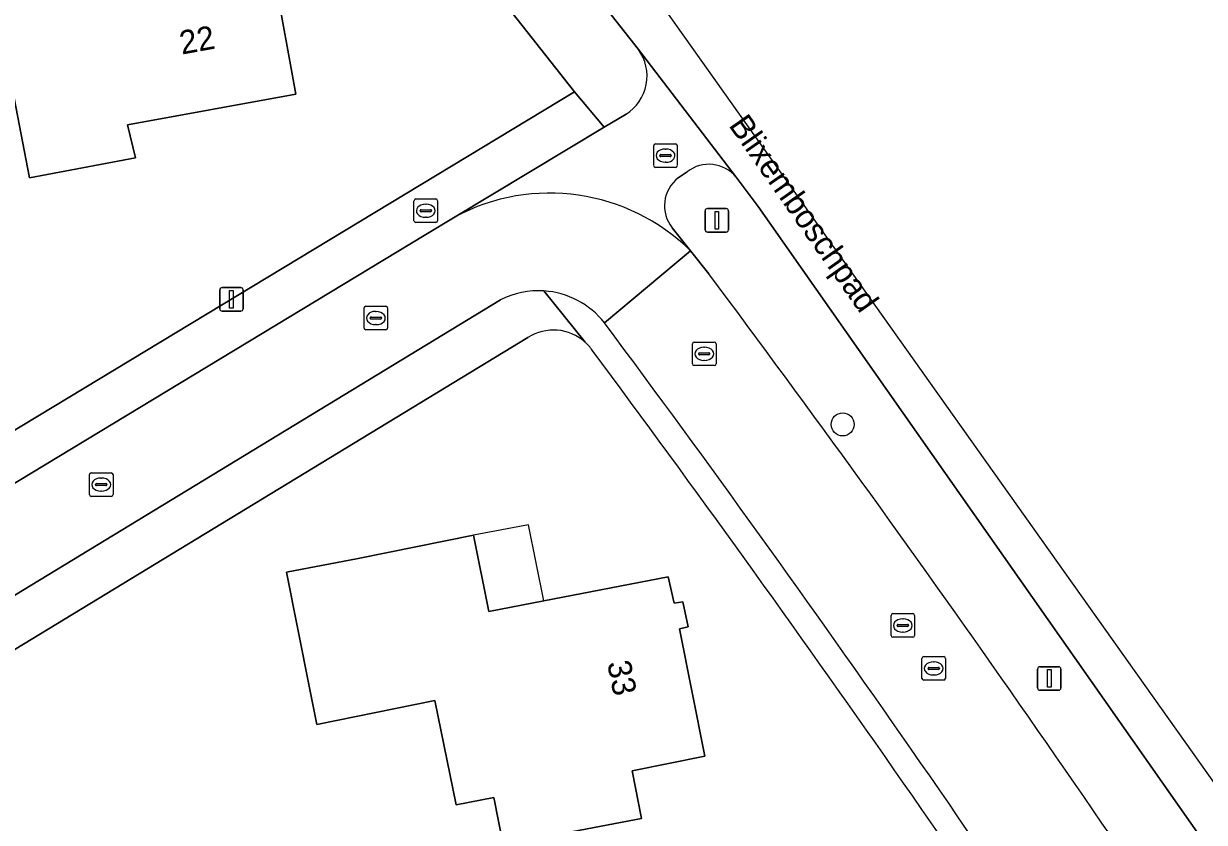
# Model space of a CAD drawing. Extents: x 159626 to 160723, y 388173 to 389416.
# Drawn here: x 160587.1 to 160637.3, y 388628.4 to 388662.3 of the extents above; entities that cross this region are included whole.
import ezdxf

# ---------------------------------------------------------------- set-up
doc = ezdxf.new("R2010")
doc.units = 0
for name, color, linetype in [('IMGEO_Boom', 7, 'Continuous'), ('IMGEO_Brandkraan', 7, 'Continuous'), ('IMGEO_Erf', 7, 'Continuous'), ('IMGEO_Fietspad_gesloten', 7, 'Continuous'), ('IMGEO_Fietspad_open', 7, 'Continuous'), ('IMGEO_Kolk', 7, 'Continuous'), ('IMGEO_Lichtmast', 7, 'Continuous'), ('IMGEO_Openbare_ruimte_label', 7, 'Continuous'), ('IMGEO_Pand', 7, 'Continuous'), ('IMGEO_Pand_nummerreeks', 7, 'Continuous'), ('IMGEO_Pand_overbouw', 7, 'Continuous'), ('IMGEO_Rijbaan_lokaal_open', 7, 'Continuous'), ('IMGEO_Rioolput', 7, 'Continuous'), ('IMGEO_Voetpad_open', 7, 'Continuous')]:
    doc.layers.add(name, color=color, linetype=linetype)

msp = doc.modelspace()

# ---------------------------------------------------------------- linework, layer by layer
at = {"layer": 'IMGEO_Boom'}
msp.add_circle((160621.931, 388645.272), 0.489, dxfattribs=at)
at = {"layer": 'IMGEO_Brandkraan'}
for p, q in [((160603.727, 388653.922), (160603.727, 388654.774)), ((160603.802, 388654.848), (160604.654, 388654.848)), ((160604.215, 388654.628), (160604.24, 388654.628)), ((160604.728, 388654.774), (160604.728, 388653.922)), ((160603.986, 388654.342), (160603.986, 388654.354)), ((160604.424, 388654.305), (160604.026, 388654.305)), ((160604.029, 388654.391), (160604.427, 388654.391)), ((160604.47, 388654.354), (160604.47, 388654.342)), ((160604.654, 388653.848), (160603.802, 388653.848)), ((160604.238, 388654.068), (160604.213, 388654.068))]:
    msp.add_line(p, q, dxfattribs=at)
for points in [[(160603.727, 388653.922), (160603.727, 388654.774)], [(160603.802, 388654.848), (160604.654, 388654.848)], [(160604.728, 388654.774), (160604.728, 388653.922)], [(160604.654, 388653.848), (160603.802, 388653.848)]]:
    msp.add_lwpolyline(points, dxfattribs=at)
for centre, radius, start, end in [((160603.804, 388654.772), 0.0765, 91.552, 178.448), ((160603.804, 388654.772), 0.0765, 91.552, 178.448), ((160604.652, 388654.772), 0.0765, 1.552, 88.448), ((160604.652, 388654.772), 0.0765, 1.552, 88.448), ((160604.026, 388654.351), 0.0403, 85.8775, 175.7526), ((160604.023, 388654.341), 0.0366, 178.938, 274.7102), ((160604.427, 388654.348), 0.043, 264.8664, 352.4533), ((160604.431, 388654.353), 0.0386, 1.7309, 96.639), ((160603.804, 388653.924), 0.0765, 181.552, 268.448), ((160603.804, 388653.924), 0.0765, 181.552, 268.448), ((160604.652, 388653.924), 0.0765, 271.552, 358.448), ((160604.652, 388653.924), 0.0765, 271.552, 358.448)]:
    msp.add_arc(centre, radius, start, end, dxfattribs=at)
for centre, major_axis, ratio, start_param, end_param in [((160604.214, 388654.348), (-0.387, 0.002), 0.722429, 4.712389, 7.853982), ((160604.239, 388654.348), (-0.39, 0.002), 0.717154, 1.570796, 4.712389)]:
    msp.add_ellipse(centre, major_axis=major_axis, ratio=ratio, start_param=start_param, end_param=end_param, dxfattribs=at)
at = {"layer": 'IMGEO_Erf'}
for points in [[(160572.142, 388636.187), (160610.541, 388659.402), (160601.286, 388671.146)], [(160608.567, 388648.957), (160575.542, 388628.891)]]:
    msp.add_lwpolyline(points, dxfattribs=at)
for points in [[(160587.4, 388655.741), (160584.936, 388668.484), (160596.546, 388670.695), (160597.815, 388664.216), (160598.708, 388659.296), (160591.559, 388657.997), (160591.895, 388656.595)], [(160607.508, 388627.411), (160607.124, 388629.422), (160605.513, 388629.115), (160604.617, 388633.547), (160599.594, 388632.531), (160599.287, 388634.086), (160598.319, 388638.991), (160601.352, 388639.583), (160606.254, 388640.563), (160606.901, 388637.327), (160609.244, 388637.781), (160614.522, 388638.804), (160614.775, 388637.674), (160615.144, 388637.737), (160615.365, 388636.673), (160614.999, 388636.594), (160616.082, 388631.175), (160612.988, 388630.557), (160613.392, 388628.534)]]:
    msp.add_lwpolyline(points, close=True, dxfattribs=at)
for centre, radius, start, end in [((160609.655, 388647.287), 1.993, 47.9488, 123.0839), ((160609.653, 388647.285), 1.996, 34.7893, 47.9364), ((160024.287, 388212.221), 731.333, 33.174997, 36.616009)]:
    msp.add_arc(centre, radius, start, end, dxfattribs=at)
at = {"layer": 'IMGEO_Fietspad_gesloten'}
for points in [[(160723.027, 388370.891), (160723.236, 388373.685), (160720.449, 388424.01), (160715.28, 388462.439), (160707.886, 388486.563), (160702.857, 388501.795), (160692.554, 388529.106), (160679.004, 388559.848), (160660.006, 388593.709), (160655.954, 388600.931), (160648.432, 388611.608), (160639.492, 388627.538), (160611.832, 388666.525)], [(160611.725, 388663.136), (160613.259, 388661.194), (160617.404, 388655.77), (160618.348, 388654.532), (160644.11, 388617.805), (160648.439, 388610.479), (160651.047, 388606.571), (160653.72, 388602.158), (160659.741, 388591.966), (160665.707, 388581.259)]]:
    msp.add_lwpolyline(points, dxfattribs=at)
at = {"layer": 'IMGEO_Fietspad_open'}
for points in [[(160617.404, 388655.77), (160613.259, 388661.194)], [(160612.733, 388658.452), (160611.802, 388657.892), (160605.472, 388654.087)], [(160614.945, 388655.743), (160615.331, 388656.003)], [(160615.474, 388652.64), (160614.696, 388653.623)]]:
    msp.add_lwpolyline(points, dxfattribs=at)
for centre, radius, start, end in [((160611.711, 388660.07), 1.913, 302.2898, 35.9919), ((160616.249, 388654.833), 1.487, 39.046, 128.128), ((160615.852, 388654.562), 1.489, 127.5205, 219.0818), ((160609.493, 388646.587), 8.51, 45.3423, 118.1939)]:
    msp.add_arc(centre, radius, start, end, dxfattribs=at)
at = {"layer": 'IMGEO_Kolk'}
for p, q in [((160601.607, 388649.365), (160601.607, 388650.217)), ((160601.682, 388650.291), (160602.534, 388650.291)), ((160602.608, 388650.217), (160602.608, 388649.365)), ((160601.866, 388649.785), (160601.866, 388649.797)), ((160602.304, 388649.748), (160601.906, 388649.748)), ((160601.909, 388649.834), (160602.307, 388649.834)), ((160602.095, 388650.071), (160602.12, 388650.071)), ((160602.35, 388649.797), (160602.35, 388649.785)), ((160602.534, 388649.291), (160601.682, 388649.291)), ((160602.118, 388649.511), (160602.093, 388649.511)), ((160615.552, 388647.844), (160615.552, 388648.696)), ((160615.627, 388648.77), (160616.479, 388648.77)), ((160616.553, 388648.696), (160616.553, 388647.844)), ((160615.811, 388648.264), (160615.811, 388648.276)), ((160616.249, 388648.227), (160615.851, 388648.227)), ((160615.854, 388648.313), (160616.252, 388648.313)), ((160616.04, 388648.55), (160616.065, 388648.55)), ((160616.295, 388648.276), (160616.295, 388648.264)), ((160616.479, 388647.77), (160615.627, 388647.77)), ((160616.063, 388647.99), (160616.038, 388647.99)), ((160589.944, 388642.289), (160589.944, 388643.141)), ((160590.019, 388643.215), (160590.871, 388643.215)), ((160590.945, 388643.141), (160590.945, 388642.289)), ((160590.203, 388642.709), (160590.203, 388642.721)), ((160590.641, 388642.672), (160590.243, 388642.672)), ((160590.246, 388642.758), (160590.644, 388642.758)), ((160590.432, 388642.995), (160590.457, 388642.995)), ((160590.687, 388642.721), (160590.687, 388642.709)), ((160590.871, 388642.215), (160590.019, 388642.215)), ((160590.455, 388642.435), (160590.43, 388642.435)), ((160625.297, 388634.482), (160625.297, 388635.334)), ((160625.372, 388635.408), (160626.224, 388635.408)), ((160625.785, 388635.188), (160625.81, 388635.188)), ((160626.298, 388635.334), (160626.298, 388634.482)), ((160625.556, 388634.902), (160625.556, 388634.914)), ((160625.994, 388634.865), (160625.596, 388634.865)), ((160625.599, 388634.951), (160625.997, 388634.951)), ((160625.808, 388634.628), (160625.783, 388634.628)), ((160626.04, 388634.914), (160626.04, 388634.902)), ((160626.224, 388634.408), (160625.372, 388634.408))]:
    msp.add_line(p, q, dxfattribs=at)
for points in [[(160601.607, 388649.365), (160601.607, 388650.217)], [(160601.682, 388650.291), (160602.534, 388650.291)], [(160602.608, 388650.217), (160602.608, 388649.365)], [(160602.534, 388649.291), (160601.682, 388649.291)], [(160615.552, 388647.844), (160615.552, 388648.696)], [(160615.627, 388648.77), (160616.479, 388648.77)], [(160616.553, 388648.696), (160616.553, 388647.844)], [(160616.479, 388647.77), (160615.627, 388647.77)], [(160589.944, 388642.289), (160589.944, 388643.141)], [(160590.019, 388643.215), (160590.871, 388643.215)], [(160590.945, 388643.141), (160590.945, 388642.289)], [(160590.871, 388642.215), (160590.019, 388642.215)], [(160625.297, 388634.482), (160625.297, 388635.334)], [(160625.372, 388635.408), (160626.224, 388635.408)], [(160626.298, 388635.334), (160626.298, 388634.482)], [(160626.224, 388634.408), (160625.372, 388634.408)]]:
    msp.add_lwpolyline(points, dxfattribs=at)
for centre, radius, start, end in [((160601.684, 388650.215), 0.0765, 91.552, 178.448), ((160601.684, 388650.215), 0.0765, 91.552, 178.448), ((160602.532, 388650.215), 0.0765, 1.552, 88.448), ((160602.532, 388650.215), 0.0765, 1.552, 88.448), ((160601.906, 388649.794), 0.0403, 85.8775, 175.7526), ((160601.903, 388649.784), 0.0366, 178.938, 274.7102), ((160602.307, 388649.791), 0.043, 264.8664, 352.4533), ((160602.311, 388649.796), 0.0386, 1.7309, 96.639), ((160601.684, 388649.367), 0.0765, 181.552, 268.448), ((160601.684, 388649.367), 0.0765, 181.552, 268.448), ((160602.532, 388649.367), 0.0765, 271.552, 358.448), ((160602.532, 388649.367), 0.0765, 271.552, 358.448), ((160615.629, 388648.694), 0.0765, 91.552, 178.448), ((160615.629, 388648.694), 0.0765, 91.552, 178.448), ((160616.477, 388648.694), 0.0765, 1.552, 88.448), ((160616.477, 388648.694), 0.0765, 1.552, 88.448), ((160615.851, 388648.273), 0.0403, 85.8775, 175.7526), ((160615.848, 388648.263), 0.0366, 178.938, 274.7102), ((160616.252, 388648.27), 0.043, 264.8664, 352.4533), ((160616.256, 388648.275), 0.0386, 1.7309, 96.639), ((160615.629, 388647.846), 0.0765, 181.552, 268.448), ((160615.629, 388647.846), 0.0765, 181.552, 268.448), ((160616.477, 388647.846), 0.0765, 271.552, 358.448), ((160616.477, 388647.846), 0.0765, 271.552, 358.448), ((160590.021, 388643.139), 0.0765, 91.552, 178.448), ((160590.021, 388643.139), 0.0765, 91.552, 178.448), ((160590.869, 388643.139), 0.0765, 1.552, 88.448), ((160590.869, 388643.139), 0.0765, 1.552, 88.448), ((160590.243, 388642.718), 0.0403, 85.8775, 175.7526), ((160590.24, 388642.708), 0.0366, 178.938, 274.7102), ((160590.644, 388642.715), 0.043, 264.8664, 352.4533), ((160590.648, 388642.72), 0.0386, 1.7309, 96.639), ((160590.021, 388642.291), 0.0765, 181.552, 268.448), ((160590.021, 388642.291), 0.0765, 181.552, 268.448), ((160590.869, 388642.291), 0.0765, 271.552, 358.448), ((160590.869, 388642.291), 0.0765, 271.552, 358.448), ((160625.374, 388635.332), 0.0765, 91.552, 178.448), ((160625.374, 388635.332), 0.0765, 91.552, 178.448), ((160626.222, 388635.332), 0.0765, 1.552, 88.448), ((160626.222, 388635.332), 0.0765, 1.552, 88.448), ((160625.596, 388634.911), 0.0403, 85.8775, 175.7526), ((160625.593, 388634.901), 0.0366, 178.938, 274.7102), ((160625.997, 388634.908), 0.043, 264.8664, 352.4533), ((160626.001, 388634.913), 0.0386, 1.7309, 96.639), ((160625.374, 388634.484), 0.0765, 181.552, 268.448), ((160625.374, 388634.484), 0.0765, 181.552, 268.448), ((160626.222, 388634.484), 0.0765, 271.552, 358.448), ((160626.222, 388634.484), 0.0765, 271.552, 358.448)]:
    msp.add_arc(centre, radius, start, end, dxfattribs=at)
for centre, major_axis, ratio, start_param, end_param in [((160602.094, 388649.791), (-0.387, 0.002), 0.722429, 4.712389, 7.853982), ((160602.119, 388649.791), (-0.39, 0.002), 0.717154, 1.570796, 4.712389), ((160616.039, 388648.27), (-0.387, 0.002), 0.722429, 4.712389, 7.853982), ((160616.064, 388648.27), (-0.39, 0.002), 0.717154, 1.570796, 4.712389), ((160590.431, 388642.715), (-0.387, 0.002), 0.722429, 4.712389, 7.853982), ((160590.456, 388642.715), (-0.39, 0.002), 0.717154, 1.570796, 4.712389), ((160625.784, 388634.908), (-0.387, 0.002), 0.722429, 4.712389, 7.853982), ((160625.809, 388634.908), (-0.39, 0.002), 0.717154, 1.570796, 4.712389)]:
    msp.add_ellipse(centre, major_axis=major_axis, ratio=ratio, start_param=start_param, end_param=end_param, dxfattribs=at)
at = {"layer": 'IMGEO_Lichtmast'}
for p, q in [((160616.091, 388653.541), (160616.091, 388654.341)), ((160616.091, 388654.341), (160616.091, 388653.541)), ((160616.191, 388654.441), (160616.981, 388654.441)), ((160616.981, 388654.441), (160616.191, 388654.441)), ((160617.081, 388654.341), (160617.081, 388653.541)), ((160617.081, 388653.541), (160617.081, 388654.341)), ((160616.981, 388653.441), (160616.191, 388653.441)), ((160616.191, 388653.441), (160616.981, 388653.441)), ((160595.479, 388650.182), (160595.479, 388650.982)), ((160595.479, 388650.982), (160595.479, 388650.182)), ((160595.579, 388651.082), (160596.369, 388651.082)), ((160596.369, 388651.082), (160595.579, 388651.082)), ((160596.469, 388650.982), (160596.469, 388650.182)), ((160596.469, 388650.182), (160596.469, 388650.982)), ((160596.369, 388650.082), (160595.579, 388650.082)), ((160595.579, 388650.082), (160596.369, 388650.082)), ((160630.21, 388634.081), (160630.21, 388634.881)), ((160630.21, 388634.881), (160630.21, 388634.081)), ((160630.31, 388634.981), (160631.1, 388634.981)), ((160631.1, 388634.981), (160630.31, 388634.981)), ((160631.2, 388634.881), (160631.2, 388634.081)), ((160631.2, 388634.081), (160631.2, 388634.881)), ((160631.1, 388633.981), (160630.31, 388633.981)), ((160630.31, 388633.981), (160631.1, 388633.981))]:
    msp.add_line(p, q, dxfattribs=at)
for points in [[(160616.511, 388654.316), (160616.661, 388654.316), (160616.661, 388653.566), (160616.511, 388653.566), (160616.511, 388654.316)], [(160595.899, 388650.957), (160596.049, 388650.957), (160596.049, 388650.207), (160595.899, 388650.207), (160595.899, 388650.957)], [(160630.63, 388634.856), (160630.78, 388634.856), (160630.78, 388634.106), (160630.63, 388634.106), (160630.63, 388634.856)]]:
    msp.add_lwpolyline(points, dxfattribs=at)
for centre, start, end in [((160616.191, 388654.341), 90, 180), ((160616.191, 388654.341), 90, 180), ((160616.981, 388654.341), 0, 90), ((160616.981, 388654.341), 360, 90), ((160616.191, 388653.541), 180, 270), ((160616.191, 388653.541), 180, 270), ((160616.981, 388653.541), 270, 0), ((160616.981, 388653.541), 270, 0), ((160595.579, 388650.982), 90, 180), ((160595.579, 388650.982), 90, 180), ((160596.369, 388650.982), 0, 90), ((160596.369, 388650.982), 360, 90), ((160595.579, 388650.182), 180, 270), ((160595.579, 388650.182), 180, 270), ((160596.369, 388650.182), 270, 0), ((160596.369, 388650.182), 270, 0), ((160630.31, 388634.881), 90, 180), ((160630.31, 388634.881), 90, 180), ((160631.1, 388634.881), 0, 90), ((160631.1, 388634.881), 360, 90), ((160630.31, 388634.081), 180, 270), ((160630.31, 388634.081), 180, 270), ((160631.1, 388634.081), 270, 0), ((160631.1, 388634.081), 270, 0)]:
    msp.add_arc(centre, 0.1, start, end, dxfattribs=at)
at = {"layer": 'IMGEO_Pand'}
for points in [[(160587.4, 388655.741), (160591.895, 388656.595), (160591.559, 388657.997), (160598.708, 388659.296), (160597.815, 388664.216), (160596.546, 388670.695), (160584.936, 388668.484)], [(160614.999, 388636.594), (160615.365, 388636.673), (160615.144, 388637.737), (160614.775, 388637.674), (160614.522, 388638.804), (160609.244, 388637.781), (160606.901, 388637.327), (160606.254, 388640.563), (160601.352, 388639.583), (160598.319, 388638.991), (160599.287, 388634.086), (160599.594, 388632.531), (160604.617, 388633.547), (160605.513, 388629.115), (160607.124, 388629.422), (160607.508, 388627.411), (160613.392, 388628.534), (160612.988, 388630.557), (160616.082, 388631.175)]]:
    msp.add_lwpolyline(points, close=True, dxfattribs=at)
at = {"layer": 'IMGEO_Pand_overbouw'}
msp.add_lwpolyline([(160606.254, 388640.563), (160606.901, 388637.327), (160609.244, 388637.781), (160608.592, 388641.013)], close=True, dxfattribs=at)
at = {"layer": 'IMGEO_Rijbaan_lokaal_open'}
for points in [[(160605.472, 388654.087), (160604.159, 388653.297), (160573.112, 388634.517)], [(160616.249, 388651.661), (160615.474, 388652.64), (160611.811, 388649.592)], [(160611.811, 388649.592), (160615.474, 388652.64)], [(160574.52, 388630.578), (160607.395, 388650.558)]]:
    msp.add_lwpolyline(points, dxfattribs=at)
for centre, radius, start, end in [((160609.493, 388646.587), 8.51, 45.3423, 118.1939), ((160059.624, 388235.617), 694.927, 33.172403, 36.775977), ((160609.02, 388647.37), 3.578, 86.3736, 117.0072), ((160609.013, 388647.385), 3.563, 38.265, 86.2529), ((160052.092, 388233.274), 697.572, 32.974798, 36.641837)]:
    msp.add_arc(centre, radius, start, end, dxfattribs=at)
at = {"layer": 'IMGEO_Rioolput'}
for p, q in [((160613.983, 388657.188), (160614.835, 388657.188)), ((160613.908, 388656.262), (160613.908, 388657.114)), ((160614.167, 388656.682), (160614.167, 388656.694)), ((160614.605, 388656.645), (160614.207, 388656.645)), ((160614.21, 388656.731), (160614.608, 388656.731)), ((160614.396, 388656.968), (160614.421, 388656.968)), ((160614.651, 388656.694), (160614.651, 388656.682)), ((160614.909, 388657.114), (160614.909, 388656.262)), ((160614.835, 388656.188), (160613.983, 388656.188)), ((160614.419, 388656.408), (160614.394, 388656.408)), ((160623.985, 388636.307), (160623.985, 388637.159)), ((160624.06, 388637.233), (160624.912, 388637.233)), ((160624.986, 388637.159), (160624.986, 388636.307)), ((160624.244, 388636.727), (160624.244, 388636.739)), ((160624.682, 388636.69), (160624.284, 388636.69)), ((160624.287, 388636.776), (160624.685, 388636.776)), ((160624.473, 388637.013), (160624.498, 388637.013)), ((160624.728, 388636.739), (160624.728, 388636.727)), ((160624.912, 388636.233), (160624.06, 388636.233)), ((160624.496, 388636.453), (160624.471, 388636.453))]:
    msp.add_line(p, q, dxfattribs=at)
for points in [[(160613.983, 388657.188), (160614.835, 388657.188)], [(160613.908, 388656.262), (160613.908, 388657.114)], [(160614.909, 388657.114), (160614.909, 388656.262)], [(160614.835, 388656.188), (160613.983, 388656.188)], [(160623.985, 388636.307), (160623.985, 388637.159)], [(160624.06, 388637.233), (160624.912, 388637.233)], [(160624.986, 388637.159), (160624.986, 388636.307)], [(160624.912, 388636.233), (160624.06, 388636.233)]]:
    msp.add_lwpolyline(points, dxfattribs=at)
for centre, radius, start, end in [((160613.985, 388657.112), 0.0765, 91.552, 178.448), ((160613.985, 388657.112), 0.0765, 91.552, 178.448), ((160614.833, 388657.112), 0.0765, 1.552, 88.448), ((160614.833, 388657.112), 0.0765, 1.552, 88.448), ((160614.207, 388656.691), 0.0403, 85.8775, 175.7526), ((160614.204, 388656.681), 0.0366, 178.938, 274.7102), ((160614.608, 388656.688), 0.043, 264.8664, 352.4533), ((160614.612, 388656.693), 0.0386, 1.7309, 96.639), ((160613.985, 388656.264), 0.0765, 181.552, 268.448), ((160613.985, 388656.264), 0.0765, 181.552, 268.448), ((160614.833, 388656.264), 0.0765, 271.552, 358.448), ((160614.833, 388656.264), 0.0765, 271.552, 358.448), ((160624.062, 388637.157), 0.0765, 91.552, 178.448), ((160624.062, 388637.157), 0.0765, 91.552, 178.448), ((160624.91, 388637.157), 0.0765, 1.552, 88.448), ((160624.91, 388637.157), 0.0765, 1.552, 88.448), ((160624.284, 388636.736), 0.0403, 85.8775, 175.7526), ((160624.281, 388636.726), 0.0366, 178.938, 274.7102), ((160624.685, 388636.733), 0.043, 264.8664, 352.4533), ((160624.689, 388636.738), 0.0386, 1.7309, 96.639), ((160624.062, 388636.309), 0.0765, 181.552, 268.448), ((160624.062, 388636.309), 0.0765, 181.552, 268.448), ((160624.91, 388636.309), 0.0765, 271.552, 358.448), ((160624.91, 388636.309), 0.0765, 271.552, 358.448)]:
    msp.add_arc(centre, radius, start, end, dxfattribs=at)
for centre, major_axis, ratio, start_param, end_param in [((160614.395, 388656.688), (-0.387, 0.002), 0.722429, 4.712389, 7.853982), ((160614.42, 388656.688), (-0.39, 0.002), 0.717154, 1.570796, 4.712389), ((160624.472, 388636.733), (-0.387, 0.002), 0.722429, 4.712389, 7.853982), ((160624.497, 388636.733), (-0.39, 0.002), 0.717154, 1.570796, 4.712389)]:
    msp.add_ellipse(centre, major_axis=major_axis, ratio=ratio, start_param=start_param, end_param=end_param, dxfattribs=at)
at = {"layer": 'IMGEO_Voetpad_open'}
for points in [[(160613.259, 388661.194), (160611.725, 388663.136), (160579.884, 388700.67)], [(160601.286, 388671.146), (160610.541, 388659.402), (160611.802, 388657.892), (160612.733, 388658.452)], [(160573.112, 388634.517), (160604.159, 388653.297), (160605.472, 388654.087), (160611.802, 388657.892), (160610.541, 388659.402), (160572.142, 388636.187)], [(160615.331, 388656.003), (160614.945, 388655.743)], [(160618.348, 388654.532), (160617.404, 388655.77)], [(160696.73, 388515.639), (160696.248, 388516.722), (160689.88, 388531.792), (160671.137, 388571.605), (160668.575, 388576.406), (160665.707, 388581.259), (160659.741, 388591.966), (160653.72, 388602.158), (160651.047, 388606.571), (160648.439, 388610.479), (160644.11, 388617.805), (160618.348, 388654.532)], [(160614.696, 388653.623), (160615.474, 388652.64), (160616.249, 388651.661)], [(160609.246, 388650.941), (160610.99, 388648.767)], [(160610.99, 388648.767), (160609.246, 388650.941)], [(160607.395, 388650.558), (160574.52, 388630.578)], [(160575.542, 388628.891), (160608.567, 388648.957)]]:
    msp.add_lwpolyline(points, dxfattribs=at)
for centre, radius, start, end in [((160611.711, 388660.07), 1.913, 302.2898, 35.9919), ((160616.249, 388654.833), 1.487, 39.046, 128.128), ((160615.852, 388654.562), 1.489, 127.5205, 219.0818), ((160059.624, 388235.617), 694.927, 33.172403, 36.775977), ((160609.02, 388647.37), 3.578, 86.3736, 117.0072), ((160609.013, 388647.385), 3.563, 38.265, 86.2529), ((160609.655, 388647.287), 1.993, 47.9488, 123.0839), ((160052.092, 388233.274), 697.572, 32.974798, 36.641837), ((160609.653, 388647.285), 1.996, 34.7893, 47.9364), ((160024.287, 388212.221), 731.333, 33.174997, 36.616009)]:
    msp.add_arc(centre, radius, start, end, dxfattribs=at)

# ---------------------------------------------------------------- texts
at = {"layer": 'IMGEO_Openbare_ruimte_label'}
msp.add_text('Blixemboschpad', height=1, rotation=305.0249, dxfattribs=at).set_placement((160617.065, 388657.975))
at = {"layer": 'IMGEO_Pand_nummerreeks'}
for s, rotation, p in [('22', 10.2985, (160593.867, 388660.978)), ('33', 281.5563, (160611.923, 388635.142))]:
    msp.add_text(s, height=1, rotation=rotation, dxfattribs=at).set_placement(p)

doc.saveas('drawing.dxf')
